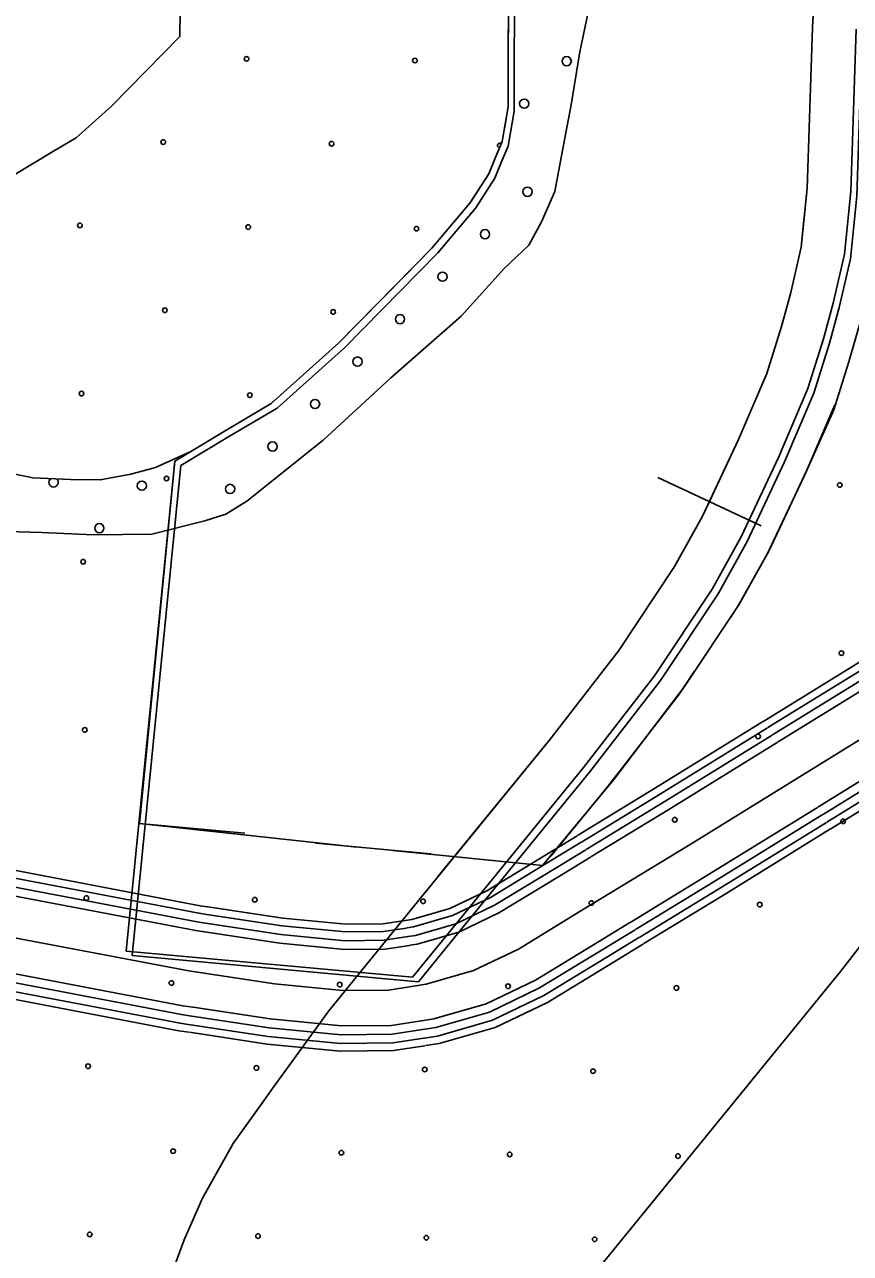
# Model space of a CAD drawing. Extents: x 1551132 to 1791609, y 378168 to 563823.
# Drawn here: x 1652495 to 1654382, y 473061 to 475871 of the extents above; entities that cross this region are included whole.
import ezdxf

# ---------------------------------------------------------------- set-up
doc = ezdxf.new("R2010")
doc.units = 0
for name, color, linetype in [('DESIGN - CONTOURS - Intermediate with optional Text', 7, 'Continuous'), ('DESIGN - EROSION CONTROL - Devices', 7, 'Continuous'), ('DESIGN - SCRATCH - User 1', 7, 'Continuous'), ('DESIGN - TRAFFIC CONTROL PERMANENT - Pavement Marking Text', 7, 'Continuous'), ('DESIGN - TRANSPORTATION - Edge of Traveled Way', 7, 'Continuous'), ('SURVEY - CENTERLINE - Preliminary Text', 7, 'Continuous'), ('SURVEY - VEGETATION - Features with Text', 7, 'Continuous')]:
    doc.layers.add(name, color=color, linetype=linetype)

msp = doc.modelspace()

# ---------------------------------------------------------------- linework, layer by layer
at = {"layer": 'DESIGN - CONTOURS - Intermediate with optional Text'}
msp.add_line((1654177.471, 474724.611), (1653941.985, 474834.814), dxfattribs=at)
for points in [[(1652801.277, 472932.672), (1652859.401, 473091.535), (1652901.258, 473187.346), (1652971.207, 473312.357), (1653065.23, 473442.994), (1653189.893, 473615.182), (1653385.614, 473856.305), (1653693.44, 474233.782), (1653852.62, 474439.454), (1653980.092, 474631.65), (1654043.357, 474744.728), (1654126.122, 474921.591), (1654190.479, 475072.72), (1654224.162, 475180.298), (1654245.386, 475258.042), (1654269.011, 475361.77), (1654283.127, 475495.681), (1654294.935, 475863.883), (1654309.135, 476129.931)], [(1654273.144, 475400.962), (1654283.127, 475495.681), (1654294.935, 475863.883), (1654305.402, 476059.988)], [(1654059.732, 474779.713), (1654126.122, 474921.591), (1654190.479, 475072.72), (1654224.162, 475180.298), (1654245.386, 475258.042), (1654269.011, 475361.77), (1654273.144, 475400.962)], [(1653692.74, 474232.923), (1653693.44, 474233.782), (1653852.62, 474439.454), (1653980.092, 474631.65), (1654043.357, 474744.728), (1654059.732, 474779.713)], [(1653440.129, 473923.157), (1653692.74, 474232.923)], [(1652898.575, 473181.212), (1652901.258, 473187.346), (1652971.207, 473312.357), (1653046.58, 473417.085)], [(1652895.892, 473175.07), (1652898.575, 473181.212)]]:
    msp.add_lwpolyline(points, dxfattribs=at)
at = {"layer": 'DESIGN - EROSION CONTROL - Devices'}
for centre in [(1653002.142, 475792.234), (1653002.142, 475792.234), (1653386.695, 475788.501), (1653386.695, 475788.501), (1652811.733, 475601.825), (1652811.733, 475601.825), (1653196.286, 475598.091), (1653196.286, 475598.091), (1652621.323, 475411.415), (1652621.323, 475411.415), (1653005.876, 475407.681), (1653005.876, 475407.681), (1653390.429, 475403.948), (1653390.429, 475403.948), (1652815.466, 475217.272), (1652815.466, 475217.272), (1653200.019, 475213.538), (1653200.019, 475213.538), (1652625.056, 475026.862), (1652625.056, 475026.862), (1653009.609, 475023.128), (1653009.609, 475023.128), (1652819.2, 474832.719), (1652819.2, 474832.719), (1654357.411, 474817.785), (1654357.411, 474817.785), (1652628.79, 474642.309), (1652628.79, 474642.309), (1654361.145, 474433.232), (1654361.145, 474433.232), (1652632.523, 474257.756), (1652632.523, 474257.756), (1654170.735, 474242.822), (1654170.735, 474242.822), (1653980.326, 474052.412), (1653980.326, 474052.412), (1654364.878, 474048.679), (1654364.878, 474048.679), (1652636.257, 473873.203), (1652636.257, 473873.203), (1653020.81, 473869.47), (1653020.81, 473869.47), (1653405.363, 473865.736), (1653405.363, 473865.736), (1653789.916, 473862.002), (1653789.916, 473862.002), (1654174.469, 473858.269), (1654174.469, 473858.269), (1652830.4, 473679.06), (1652830.4, 473679.06), (1653214.953, 473675.326), (1653214.953, 473675.326), (1653599.506, 473671.593), (1653599.506, 473671.593), (1653984.059, 473667.859), (1653984.059, 473667.859), (1652639.99, 473488.65), (1652639.99, 473488.65), (1653024.543, 473484.917), (1653024.543, 473484.917), (1653409.096, 473481.183), (1653409.096, 473481.183), (1653793.649, 473477.45), (1653793.649, 473477.45), (1652834.134, 473294.507), (1652834.134, 473294.507), (1653218.687, 473290.773), (1653218.687, 473290.773), (1653603.24, 473287.04), (1653603.24, 473287.04), (1653987.793, 473283.306), (1653987.793, 473283.306), (1652643.724, 473104.097), (1652643.724, 473104.097), (1653028.277, 473100.364), (1653028.277, 473100.364), (1653412.83, 473096.63), (1653412.83, 473096.63), (1653797.383, 473092.897), (1653797.383, 473092.897)]:
    msp.add_circle(centre, 5.28, dxfattribs=at)
msp.add_arc((1653580.838, 475594.358), 5.28, 47.815287, 264.949978, dxfattribs=at)
at = {"layer": 'DESIGN - SCRATCH - User 1'}
for points in [[(1653179.038, 477538.534), (1653166.504, 477413.639), (1653153.913, 477355.871), (1653074.881, 477062.921), (1653020.791, 476849.508), (1652992.841, 476675.595), (1652949.292, 476481.64), (1652940.709, 476361.445), (1652919.076, 476317.585), (1652883.677, 476190.365), (1652858.994, 476075.321), (1652851.511, 475963.443), (1652849.803, 475843.665), (1652693.581, 475684.419), (1652612.566, 475611.817), (1652564.668, 475583.449), (1652128.828, 475320.826)], [(1652402.363, 474713.327), (1652534.234, 474709.402), (1652652.09, 474703.677), (1652786.045, 474705.718), (1652906.409, 474735.994), (1652954.608, 474751.311), (1653002.999, 474780.629), (1653176.894, 474920.232), (1653330.841, 475062.128), (1653492.779, 475203.907), (1653590.277, 475312.593), (1653647.009, 475365.819), (1653675.758, 475419.454), (1653706.732, 475489.073), (1653728.407, 475606.876), (1653743.54, 475686.736), (1653763.273, 475808.573), (1653797.589, 475972.235), (1653858.438, 476313.686)], [(1653601.135, 475933.059), (1653599.568, 475822.973), (1653599.56, 475682.836), (1653586.427, 475602.942), (1653569.902, 475565.149), (1653555.394, 475529.324), (1653512.454, 475461.88), (1653425.031, 475359.052), (1653212.044, 475141.947), (1653058.164, 475004.051), (1652949.3, 474939.575), (1652874.693, 474894.615), (1652794.212, 474857.756), (1652738.03, 474842.555), (1652667.881, 474829.572), (1652599.933, 474830.563), (1652514.027, 474833.822), (1652432.32, 474851.03)], [(1652838.144, 474872.589), (1652949.3, 474939.575), (1653058.164, 475004.051), (1653212.044, 475141.947), (1653425.031, 475359.052), (1653512.454, 475461.88), (1653555.394, 475529.324), (1653569.902, 475565.149), (1653586.427, 475602.942), (1653599.56, 475682.836), (1653599.568, 475822.973), (1653601.135, 475933.059)], [(1654463.056, 475690.053), (1654455.298, 475497.665), (1654436.69, 475333.211), (1654408.766, 475205.216), (1654377.75, 475099.713), (1654343.625, 474989.552), (1654276.927, 474839.839), (1654191.612, 474659.86), (1654126.472, 474543.498), (1654002.383, 474357.318), (1653841.078, 474144.379), (1653678.216, 473947.732), (1653336.165, 473981.808)], [(1653709.864, 472908.964), (1654358.983, 473704.943), (1654543.795, 473943.741), (1654706.183, 474188.581), (1654800.156, 474356.552), (1654902.295, 474574.799), (1655080.208, 474992.602)], [(1653253.959, 473989.567), (1652757.612, 474043.868), (1652838.144, 474872.589)]]:
    msp.add_lwpolyline(points, dxfattribs=at)
at = {"layer": 'DESIGN - TRAFFIC CONTROL PERMANENT - Pavement Marking Text'}
for points in [[(1652838.144, 474872.589), (1652949.3, 474939.575), (1653058.164, 475004.051), (1653212.044, 475141.947), (1653425.031, 475359.052), (1653512.454, 475461.88), (1653555.394, 475529.324), (1653569.902, 475565.149), (1653586.427, 475602.942), (1653599.56, 475682.836), (1653599.568, 475822.973), (1653601.135, 475933.059)], [(1652838.144, 474872.589), (1652949.3, 474939.575), (1653058.164, 475004.051), (1653212.044, 475141.947), (1653425.031, 475359.052), (1653512.454, 475461.88), (1653555.394, 475529.324), (1653569.902, 475565.149), (1653586.427, 475602.942), (1653599.56, 475682.836), (1653599.568, 475822.973), (1653601.135, 475933.059)], [(1652838.144, 474872.589), (1652949.3, 474939.575), (1653058.164, 475004.051), (1653212.044, 475141.947), (1653425.031, 475359.052), (1653512.454, 475461.88), (1653555.394, 475529.324), (1653569.902, 475565.149), (1653586.427, 475602.942), (1653599.56, 475682.836), (1653599.568, 475822.973), (1653601.135, 475933.059)], [(1652838.144, 474872.589), (1652949.3, 474939.575), (1653058.164, 475004.051), (1653212.044, 475141.947), (1653425.031, 475359.052), (1653512.454, 475461.88), (1653555.394, 475529.324), (1653569.902, 475565.149), (1653586.427, 475602.942), (1653599.56, 475682.836), (1653599.568, 475822.973), (1653601.135, 475933.059)], [(1652838.144, 474872.589), (1652949.3, 474939.575), (1653058.164, 475004.051), (1653212.044, 475141.947), (1653425.031, 475359.052), (1653512.454, 475461.88), (1653555.394, 475529.324), (1653569.902, 475565.149), (1653586.427, 475602.942), (1653599.56, 475682.836), (1653599.568, 475822.973), (1653601.135, 475933.059)], [(1652851.835, 474862.331), (1652962.991, 474929.316), (1653071.855, 474993.793), (1653225.735, 475131.688), (1653438.722, 475348.794), (1653526.145, 475451.621), (1653569.086, 475519.065), (1653583.594, 475554.891), (1653600.118, 475592.684), (1653613.251, 475672.577), (1653613.26, 475812.714), (1653614.826, 475922.8)], [(1653381.189, 473692.184), (1653463.179, 473793.195), (1653771.738, 474171.563), (1653933.935, 474381.136), (1654065.515, 474579.524), (1654132.389, 474699.061), (1654217.437, 474880.79), (1654284.427, 475038.103), (1654320.143, 475152.181), (1654342.417, 475233.758), (1654367.833, 475345.369), (1654382.958, 475488.831), (1654394.875, 475860.316)], [(1653381.189, 473692.184), (1653463.179, 473793.195), (1653771.738, 474171.563), (1653933.935, 474381.136), (1654065.515, 474579.524), (1654132.389, 474699.061), (1654217.437, 474880.79), (1654284.427, 475038.103), (1654320.143, 475152.181), (1654342.417, 475233.758), (1654367.833, 475345.369), (1654382.958, 475488.831), (1654394.875, 475860.316)], [(1653381.189, 473692.184), (1653463.179, 473793.195), (1653771.738, 474171.563), (1653933.935, 474381.136), (1654065.515, 474579.524), (1654132.389, 474699.061), (1654217.437, 474880.79), (1654284.427, 475038.103), (1654320.143, 475152.181), (1654342.417, 475233.758), (1654367.833, 475345.369), (1654382.958, 475488.831), (1654394.875, 475860.316)], [(1653381.189, 473692.184), (1653463.179, 473793.195), (1653771.738, 474171.563), (1653933.935, 474381.136), (1654065.515, 474579.524), (1654132.389, 474699.061), (1654217.437, 474880.79), (1654284.427, 475038.103), (1654320.143, 475152.181), (1654342.417, 475233.758), (1654367.833, 475345.369), (1654382.958, 475488.831), (1654394.875, 475860.316)], [(1653381.189, 473692.184), (1653463.179, 473793.195), (1653771.738, 474171.563), (1653933.935, 474381.136), (1654065.515, 474579.524), (1654132.389, 474699.061), (1654217.437, 474880.79), (1654284.427, 475038.103), (1654320.143, 475152.181), (1654342.417, 475233.758), (1654367.833, 475345.369), (1654382.958, 475488.831), (1654394.875, 475860.316)], [(1653394.88, 473681.925), (1653476.87, 473782.936), (1653785.43, 474161.305), (1653947.626, 474370.877), (1654079.206, 474569.266), (1654146.08, 474688.802), (1654231.128, 474870.532), (1654298.118, 475027.844), (1654333.834, 475141.922), (1654356.109, 475223.499), (1654381.525, 475335.111), (1654396.649, 475478.573), (1654408.566, 475850.057)], [(1653381.189, 473692.184), (1652727.321, 473751.994), (1652838.144, 474872.589)], [(1653381.189, 473692.184), (1652727.321, 473751.994), (1652838.144, 474872.589)], [(1653381.189, 473692.184), (1652727.321, 473751.994), (1652838.144, 474872.589)], [(1653381.189, 473692.184), (1652727.321, 473751.994), (1652838.144, 474872.589)], [(1653381.189, 473692.184), (1652727.321, 473751.994), (1652838.144, 474872.589)], [(1653394.88, 473681.925), (1652741.012, 473741.735), (1652851.835, 474862.331)]]:
    msp.add_lwpolyline(points, dxfattribs=at)
for centre in [(1653733.569, 475786.933), (1653733.569, 475786.933), (1653636.498, 475689.861), (1653636.498, 475689.861), (1653643.965, 475488.251), (1653643.965, 475488.251), (1653546.893, 475391.179), (1653546.893, 475391.179), (1653449.822, 475294.107), (1653449.822, 475294.107), (1653352.75, 475197.036), (1653352.75, 475197.036), (1653255.678, 475099.964), (1653255.678, 475099.964), (1653158.607, 475002.893), (1653158.607, 475002.893), (1653061.535, 474905.821), (1653061.535, 474905.821), (1652762.853, 474816.216), (1652762.853, 474816.216), (1652964.463, 474808.749), (1652964.463, 474808.749), (1652665.782, 474719.145), (1652665.782, 474719.145)]:
    msp.add_circle(centre, 10.56, dxfattribs=at)
msp.add_arc((1652561.243, 474823.683), 10.56, 125.650667, 50.004178, dxfattribs=at)
at = {"layer": 'DESIGN - TRANSPORTATION - Edge of Traveled Way'}
for points in [[(1652402.363, 474713.327), (1652534.234, 474709.402), (1652652.09, 474703.677), (1652786.045, 474705.718), (1652906.409, 474735.994), (1652954.608, 474751.311), (1653002.999, 474780.629), (1653176.894, 474920.232), (1653330.841, 475062.128), (1653492.779, 475203.907), (1653590.277, 475312.593), (1653647.009, 475365.819), (1653675.758, 475419.454), (1653706.732, 475489.073), (1653728.407, 475606.876), (1653743.54, 475686.736), (1653763.273, 475808.573), (1653797.589, 475972.235), (1653858.438, 476313.686)], [(1652432.32, 474851.03), (1652514.027, 474833.822), (1652599.933, 474830.563), (1652667.881, 474829.572), (1652738.03, 474842.555), (1652794.212, 474857.756), (1652874.693, 474894.615), (1652949.3, 474939.575), (1653058.164, 475004.051), (1653212.044, 475141.947), (1653425.031, 475359.052), (1653512.454, 475461.88), (1653555.394, 475529.324), (1653569.902, 475565.149), (1653586.427, 475602.942), (1653599.56, 475682.836), (1653599.568, 475822.973), (1653601.135, 475933.059)]]:
    msp.add_lwpolyline(points, dxfattribs=at)
at = {"layer": 'SURVEY - CENTERLINE - Preliminary Text'}
for points in [[(1654184.204, 474278.066), (1654446.339, 474439.904)], [(1654193.395, 474263.174), (1654455.531, 474425.012)], [(1654203.903, 474246.157), (1654466.039, 474407.995)], [(1654215.328, 474229.373), (1654476.689, 474390.736)], [(1652398.971, 473796.32), (1652870.434, 473706.509), (1653066.28, 473676.933), (1653222.226, 473661.691), (1653326.29, 473662.883), (1653412.455, 473676.225), (1653520.786, 473707.418), (1653623.267, 473756.686), (1653766.105, 473843.68), (1654015.566, 473995.934), (1654525.904, 474311.017)], [(1653758.089, 474016.243), (1653936.335, 474125.029), (1654183.437, 474277.583)], [(1653767.205, 474001.301), (1653945.484, 474110.112), (1654192.629, 474262.691)], [(1653777.63, 473984.233), (1653955.951, 474093.061), (1654203.137, 474245.674)], [(1654306.959, 474080.945), (1654568.32, 474242.307)], [(1653788.971, 473967.391), (1653966.559, 474075.778), (1654214.553, 474228.898)], [(1654317.617, 474063.686), (1654578.978, 474225.049)], [(1654328.125, 474046.66), (1654589.486, 474208.023)], [(1654337.317, 474031.777), (1654598.677, 474193.139)], [(1653879.836, 473818.496), (1654057.807, 473927.115), (1654306.184, 474080.47)], [(1653890.402, 473801.179), (1654068.423, 473909.823), (1654316.842, 474063.211)], [(1653900.819, 473784.103), (1654078.881, 473892.781), (1654327.35, 474046.194)], [(1653365.381, 473822.212), (1653379.772, 473824.437), (1653466.637, 473849.455), (1653550.885, 473889.956), (1653687.265, 473973.008), (1653757.314, 474015.768)], [(1653909.935, 473769.17), (1654088.039, 473877.864), (1654336.542, 474031.302)], [(1653368.064, 473804.912), (1653383.556, 473807.312), (1653472.895, 473833.038), (1653559.252, 473874.556), (1653696.373, 473958.066), (1653766.43, 474000.826)], [(1653371.123, 473785.153), (1653387.864, 473787.745), (1653480.045, 473814.287), (1653568.81, 473856.955), (1653706.782, 473940.991), (1653776.855, 473983.758)], [(1653375.139, 473765.253), (1653392.247, 473767.894), (1653487.295, 473795.27), (1653578.501, 473839.113), (1653717.34, 473923.674), (1653788.188, 473966.916)], [(1652424.037, 473927.923), (1652892.967, 473838.596), (1652910.25, 473835.988)], [(1652427.312, 473945.115), (1652895.917, 473855.846), (1652912.858, 473853.296)], [(1652420.295, 473908.272), (1652889.609, 473818.879), (1652907.267, 473816.212)], [(1652417.395, 473888.18), (1652886.192, 473798.878), (1652905.125, 473796.02)], [(1652913.775, 473853.155), (1653084.971, 473827.296), (1653228.743, 473813.245), (1653313.766, 473814.22), (1653364.498, 473822.079)], [(1652908.175, 473816.079), (1653080.338, 473790.07), (1653227.134, 473775.728), (1653316.866, 473776.753), (1653370.239, 473785.02)], [(1652911.167, 473835.854), (1653082.813, 473809.929), (1653227.993, 473795.737), (1653315.216, 473796.737), (1653367.173, 473804.787)], [(1653401.83, 473592.865), (1653429.871, 473597.207), (1653549.652, 473631.699), (1653661.857, 473685.642), (1653808.137, 473774.728), (1653879.061, 473818.021)], [(1652906.034, 473795.878), (1653077.838, 473769.936), (1653226.259, 473755.427), (1653318.549, 473756.486), (1653374.239, 473765.111)], [(1653404.93, 473572.823), (1653434.246, 473577.356), (1653556.902, 473612.674), (1653671.549, 473667.792), (1653818.695, 473757.411), (1653889.627, 473800.704)], [(1653407.988, 473553.055), (1653438.563, 473557.789), (1653564.051, 473593.923), (1653681.107, 473650.191), (1653829.104, 473740.336), (1653900.044, 473783.637)], [(1653410.663, 473535.763), (1653442.338, 473540.663), (1653570.31, 473577.514), (1653689.465, 473634.799), (1653838.22, 473725.393), (1653909.16, 473768.695)], [(1652384.754, 473716.826), (1652856.851, 473626.89), (1652879.117, 473623.532)], [(1652377.213, 473677.258), (1652850.076, 473587.173), (1652873.109, 473583.698)], [(1652380.954, 473696.9), (1652853.443, 473606.89), (1652876.093, 473603.481)], [(1652373.938, 473660.066), (1652847.135, 473569.922), (1652870.501, 473566.397)], [(1652879.992, 473623.399), (1653056.322, 473596.773), (1653218.751, 473580.898), (1653332.965, 473582.206), (1653400.922, 473592.723)], [(1652876.968, 473603.34), (1653053.813, 473576.631), (1653217.876, 473560.597), (1653334.64, 473561.939), (1653404.03, 473572.681)], [(1652871.368, 473566.255), (1653049.188, 473539.405), (1653216.268, 473523.08), (1653337.74, 473524.471), (1653409.763, 473535.622)], [(1652873.984, 473583.564), (1653051.347, 473556.78), (1653217.018, 473540.588), (1653336.29, 473541.955), (1653407.088, 473552.914)]]:
    msp.add_lwpolyline(points, dxfattribs=at)
at = {"layer": 'SURVEY - VEGETATION - Features with Text'}
for points in [[(1653591.31, 475632.643), (1653599.56, 475682.836), (1653599.568, 475822.973), (1653600.61, 475895.966)], [(1653362.649, 475295.459), (1653425.031, 475359.052), (1653512.454, 475461.88), (1653533.911, 475495.581)], [(1653175.595, 475109.287), (1653212.044, 475141.947), (1653362.649, 475295.467)], [(1652838.144, 474872.589), (1652949.3, 474939.575), (1653058.164, 475004.051), (1653063.889, 475009.176)], [(1654238.269, 474757.295), (1654282.468, 474851.74), (1654346.025, 475001.002)], [(1652836.894, 474859.981), (1652838.144, 474872.589)], [(1654108.197, 474515.939), (1654125.922, 474542.665), (1654195.354, 474666.768), (1654237.819, 474757.512)], [(1652796.153, 474447.978), (1652822.136, 474710.702)], [(1652770.17, 474185.263), (1652796.153, 474447.987)], [(1653863.97, 474175.614), (1653991.225, 474340.043), (1654025.066, 474391.069)], [(1653697.19, 473968.691), (1653826.895, 474127.737), (1653863.961, 474175.63)], [(1652998.398, 474021.576), (1652756.787, 474043.676), (1652758.887, 474064.952)], [(1653423.063, 473974.558), (1653160.178, 473998.609)]]:
    msp.add_lwpolyline(points, dxfattribs=at)

doc.saveas('drawing.dxf')
